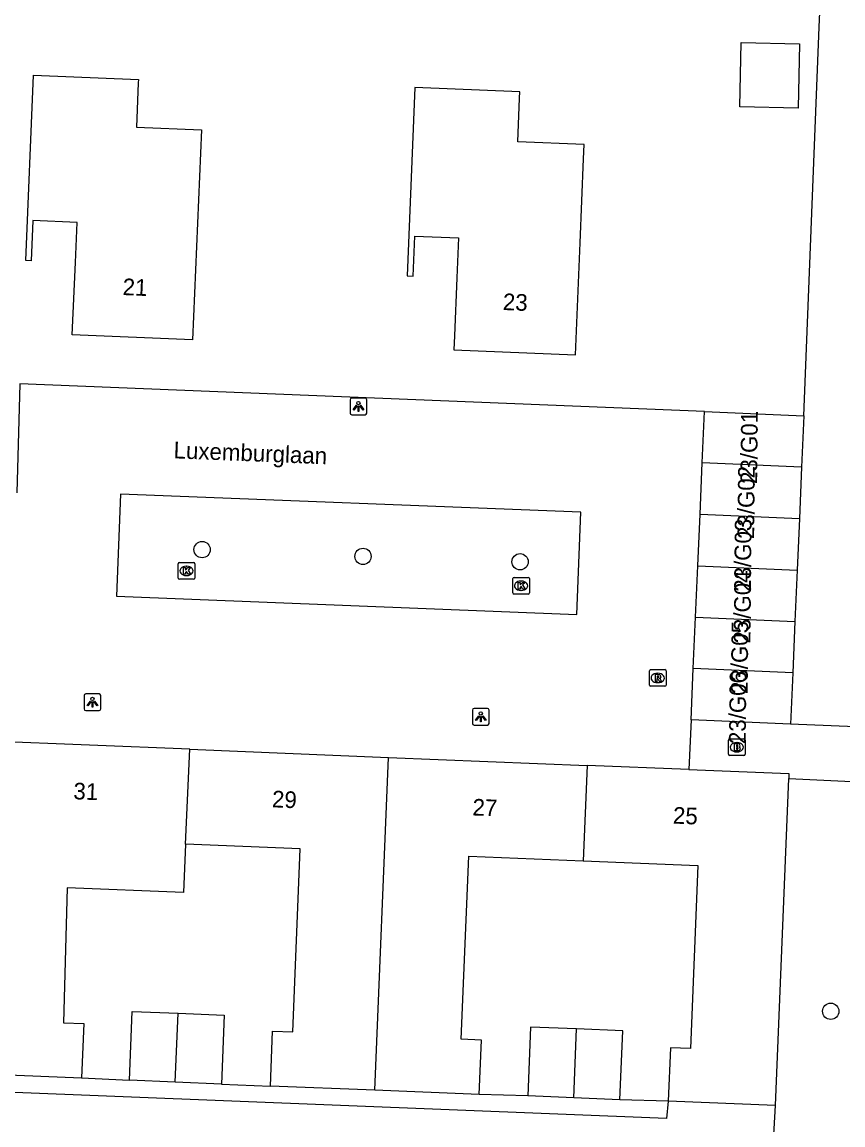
# Model space of a CAD drawing. Extents: x 160787 to 161428, y 386828 to 387483.
# Drawn here: x 161338.8 to 161388.1, y 387141.1 to 387207.4 of the extents above; entities that cross this region are included whole.
import ezdxf

# ---------------------------------------------------------------- set-up
doc = ezdxf.new("R2010")
doc.units = 0
for name, color, linetype in [('IMGEO_Boom', 7, 'Continuous'), ('IMGEO_Brandkraan', 7, 'Continuous'), ('IMGEO_Groenvoorziening', 7, 'Continuous'), ('IMGEO_Kolk', 7, 'Continuous'), ('IMGEO_Lichtpunt', 7, 'Continuous'), ('IMGEO_Openbare_ruimte_label', 7, 'Continuous'), ('IMGEO_Pand', 7, 'Continuous'), ('IMGEO_Pand_nummerreeks', 7, 'Continuous'), ('IMGEO_Rijbaan_lokaal_open', 7, 'Continuous'), ('IMGEO_Rioolput', 7, 'Continuous'), ('IMGEO_Voetpad_open', 7, 'Continuous')]:
    doc.layers.add(name, color=color, linetype=linetype)

msp = doc.modelspace()

# ---------------------------------------------------------------- linework, layer by layer
at = {"layer": 'IMGEO_Boom'}
for centre in [(161349.61, 387175.698), (161359.267, 387175.293), (161368.696, 387174.967), (161387.34, 387147.973)]:
    msp.add_circle(centre, 0.489, dxfattribs=at)
at = {"layer": 'IMGEO_Brandkraan'}
for p, q in [((161381.204, 387163.405), (161381.204, 387164.257)), ((161381.279, 387164.331), (161382.131, 387164.331)), ((161381.692, 387164.111), (161381.717, 387164.111)), ((161382.205, 387164.257), (161382.205, 387163.405)), ((161381.715, 387163.551), (161381.69, 387163.551)), ((161382.131, 387163.331), (161381.279, 387163.331))]:
    msp.add_line(p, q, dxfattribs=at)
for points in [[(161381.204, 387163.405), (161381.204, 387164.257)], [(161381.279, 387164.331), (161382.131, 387164.331)], [(161382.205, 387164.257), (161382.205, 387163.405)], [(161381.552, 387164.031), (161381.552, 387163.631), (161381.765, 387163.631)], [(161381.783, 387164.031), (161381.552, 387164.031)], [(161381.731, 387163.95), (161381.677, 387163.95), (161381.677, 387163.874)], [(161381.677, 387163.874), (161381.73, 387163.874)], [(161381.739, 387163.798), (161381.677, 387163.798), (161381.677, 387163.717)], [(161381.677, 387163.717), (161381.739, 387163.717)], [(161382.131, 387163.331), (161381.279, 387163.331)]]:
    msp.add_lwpolyline(points, dxfattribs=at)
for centre, radius, start, end in [((161381.281, 387164.255), 0.0765, 91.55205, 178.44795), ((161381.281, 387164.255), 0.0765, 91.55205, 178.44795), ((161382.129, 387164.255), 0.0765, 1.55205, 88.44795), ((161382.129, 387164.255), 0.0765, 1.55205, 88.44795), ((161381.732, 387163.912), 0.0379, 267.82845, 90.93552), ((161381.74, 387163.757), 0.0404, 269.87594, 90.50774), ((161381.771, 387163.882), 0.251, 268.66757, 293.53466), ((161381.787, 387163.886), 0.145, 59.4692, 91.53667), ((161381.812, 387163.933), 0.0922, 285.51372, 58.15012), ((161381.817, 387163.741), 0.105, 301.31148, 78.98903), ((161381.281, 387163.407), 0.0765, 181.55205, 268.44795), ((161381.281, 387163.407), 0.0765, 181.55205, 268.44795), ((161382.129, 387163.407), 0.0765, 271.55205, 358.44795), ((161382.129, 387163.407), 0.0765, 271.55205, 358.44795)]:
    msp.add_arc(centre, radius, start, end, dxfattribs=at)
for centre, major_axis, ratio, start_param, end_param in [((161381.691, 387163.831), (-0.387, 0.002), 0.722429, 4.712389, 7.853982), ((161381.716, 387163.831), (-0.39, 0.002), 0.717154, 1.570796, 4.712389)]:
    msp.add_ellipse(centre, major_axis=major_axis, ratio=ratio, start_param=start_param, end_param=end_param, dxfattribs=at)
at = {"layer": 'IMGEO_Groenvoorziening'}
for points in [[(161385.728, 387183.729), (161386.657, 387207.071), (161386.969, 387214.218)], [(161382.743, 387111.952), (161383.659, 387135.705), (161383.732, 387137.042), (161384.021, 387142.306)]]:
    msp.add_lwpolyline(points, dxfattribs=at)
at = {"layer": 'IMGEO_Kolk'}
for p, q in [((161348.171, 387173.992), (161348.171, 387174.844)), ((161348.246, 387174.918), (161349.098, 387174.918)), ((161348.659, 387174.698), (161348.684, 387174.698)), ((161349.172, 387174.844), (161349.172, 387173.992)), ((161348.682, 387174.138), (161348.657, 387174.138)), ((161368.332, 387174.032), (161369.184, 387174.032)), ((161349.098, 387173.918), (161348.246, 387173.918)), ((161368.257, 387173.106), (161368.257, 387173.958)), ((161368.745, 387173.812), (161368.77, 387173.812)), ((161369.258, 387173.958), (161369.258, 387173.106)), ((161369.184, 387173.032), (161368.332, 387173.032)), ((161368.768, 387173.252), (161368.743, 387173.252))]:
    msp.add_line(p, q, dxfattribs=at)
for points in [[(161348.171, 387173.992), (161348.171, 387174.844)], [(161348.246, 387174.918), (161349.098, 387174.918)], [(161349.172, 387174.844), (161349.172, 387173.992)], [(161348.492, 387174.618), (161348.615, 387174.618), (161348.615, 387174.467), (161348.745, 387174.618), (161348.909, 387174.618), (161348.763, 387174.467), (161348.916, 387174.218), (161348.764, 387174.218), (161348.679, 387174.382), (161348.615, 387174.315), (161348.615, 387174.218), (161348.492, 387174.218), (161348.492, 387174.618)], [(161368.332, 387174.032), (161369.184, 387174.032)], [(161349.098, 387173.918), (161348.246, 387173.918)], [(161368.257, 387173.106), (161368.257, 387173.958)], [(161368.578, 387173.732), (161368.701, 387173.732), (161368.701, 387173.581), (161368.831, 387173.732), (161368.995, 387173.732), (161368.849, 387173.581), (161369.002, 387173.332), (161368.85, 387173.332), (161368.765, 387173.496), (161368.701, 387173.429), (161368.701, 387173.332), (161368.578, 387173.332), (161368.578, 387173.732)], [(161369.258, 387173.958), (161369.258, 387173.106)], [(161369.184, 387173.032), (161368.332, 387173.032)]]:
    msp.add_lwpolyline(points, dxfattribs=at)
for centre, start, end in [((161348.248, 387174.842), 91.55205, 178.44795), ((161348.248, 387174.842), 91.55205, 178.44795), ((161349.096, 387174.842), 1.55205, 88.44795), ((161349.096, 387174.842), 1.55205, 88.44795), ((161368.334, 387173.956), 91.55205, 178.44795), ((161368.334, 387173.956), 91.55205, 178.44795), ((161369.182, 387173.956), 1.55205, 88.44795), ((161369.182, 387173.956), 1.55205, 88.44795), ((161348.248, 387173.994), 181.55205, 268.44795), ((161348.248, 387173.994), 181.55205, 268.44795), ((161349.096, 387173.994), 271.55205, 358.44795), ((161349.096, 387173.994), 271.55205, 358.44795), ((161368.334, 387173.108), 181.55205, 268.44795), ((161368.334, 387173.108), 181.55205, 268.44795), ((161369.182, 387173.108), 271.55205, 358.44795), ((161369.182, 387173.108), 271.55205, 358.44795)]:
    msp.add_arc(centre, 0.0765, start, end, dxfattribs=at)
for centre, major_axis, ratio, start_param, end_param in [((161348.658, 387174.418), (-0.387, 0.002), 0.722429, 4.712389, 7.853982), ((161348.683, 387174.418), (-0.39, 0.002), 0.717154, 1.570796, 4.712389), ((161368.744, 387173.532), (-0.387, 0.002), 0.722429, 4.712389, 7.853982), ((161368.769, 387173.532), (-0.39, 0.002), 0.717154, 1.570796, 4.712389)]:
    msp.add_ellipse(centre, major_axis=major_axis, ratio=ratio, start_param=start_param, end_param=end_param, dxfattribs=at)
at = {"layer": 'IMGEO_Lichtpunt'}
for p, q in [((161358.496, 387184.703), (161358.496, 387183.896)), ((161358.496, 387184.703), (161358.496, 387183.896)), ((161359.398, 387184.798), (161358.59, 387184.798)), ((161359.398, 387184.798), (161358.59, 387184.798)), ((161359.492, 387183.896), (161359.492, 387184.703)), ((161359.492, 387183.896), (161359.492, 387184.703)), ((161358.59, 387183.802), (161359.398, 387183.802)), ((161358.59, 387183.802), (161359.398, 387183.802)), ((161342.529, 387166.936), (161342.529, 387166.129)), ((161342.529, 387166.936), (161342.529, 387166.129)), ((161343.431, 387167.031), (161342.623, 387167.031)), ((161343.431, 387167.031), (161342.623, 387167.031)), ((161343.525, 387166.129), (161343.525, 387166.936)), ((161343.525, 387166.129), (161343.525, 387166.936)), ((161365.84, 387166.062), (161365.84, 387165.255)), ((161365.84, 387166.062), (161365.84, 387165.255)), ((161366.742, 387166.157), (161365.934, 387166.157)), ((161366.742, 387166.157), (161365.934, 387166.157)), ((161366.836, 387165.255), (161366.836, 387166.062)), ((161366.836, 387165.255), (161366.836, 387166.062)), ((161342.623, 387166.035), (161343.431, 387166.035)), ((161342.623, 387166.035), (161343.431, 387166.035)), ((161365.934, 387165.161), (161366.742, 387165.161)), ((161365.934, 387165.161), (161366.742, 387165.161))]:
    msp.add_line(p, q, dxfattribs=at)
for points in [[(161358.87, 387184.367), (161358.909, 387184.339), (161358.721, 387184.077), (161358.683, 387184.104), (161358.87, 387184.367)], [(161358.972, 387184.319), (161359.019, 387184.319), (161359.019, 387183.997), (161358.972, 387183.997), (161358.972, 387184.319)], [(161359.082, 387184.339), (161359.12, 387184.366), (161359.307, 387184.104), (161359.268, 387184.076), (161359.082, 387184.339)], [(161342.903, 387166.6), (161342.942, 387166.572), (161342.754, 387166.31), (161342.716, 387166.337), (161342.903, 387166.6)], [(161343.005, 387166.552), (161343.052, 387166.552), (161343.052, 387166.23), (161343.005, 387166.23), (161343.005, 387166.552)], [(161343.115, 387166.572), (161343.153, 387166.599), (161343.34, 387166.337), (161343.301, 387166.309), (161343.115, 387166.572)], [(161366.214, 387165.726), (161366.253, 387165.698), (161366.065, 387165.436), (161366.027, 387165.463), (161366.214, 387165.726)], [(161366.316, 387165.678), (161366.363, 387165.678), (161366.363, 387165.356), (161366.316, 387165.356), (161366.316, 387165.678)], [(161366.426, 387165.698), (161366.464, 387165.725), (161366.651, 387165.463), (161366.612, 387165.435), (161366.426, 387165.698)]]:
    msp.add_lwpolyline(points, dxfattribs=at)
for centre in [(161358.995, 387184.501), (161343.028, 387166.734), (161366.339, 387165.86)]:
    msp.add_circle(centre, 0.0994, dxfattribs=at)
for centre, start, end in [((161358.59, 387184.703), 90, 180), ((161358.59, 387184.703), 90, 180), ((161359.398, 387184.703), 0, 90), ((161359.398, 387184.703), 0, 90), ((161358.59, 387183.896), 180, 270), ((161358.59, 387183.896), 180, 270), ((161359.398, 387183.896), 270, 0), ((161359.398, 387183.896), 270, 360), ((161342.623, 387166.936), 90, 180), ((161342.623, 387166.936), 90, 180), ((161343.431, 387166.936), 0, 90), ((161343.431, 387166.936), 0, 90), ((161342.623, 387166.129), 180, 270), ((161342.623, 387166.129), 180, 270), ((161343.431, 387166.129), 270, 0), ((161343.431, 387166.129), 270, 360), ((161365.934, 387166.062), 90, 180), ((161365.934, 387166.062), 90, 180), ((161366.742, 387166.062), 0, 90), ((161366.742, 387166.062), 0, 90), ((161365.934, 387165.255), 180, 270), ((161365.934, 387165.255), 180, 270), ((161366.742, 387165.255), 270, 0), ((161366.742, 387165.255), 270, 360)]:
    msp.add_arc(centre, 0.0946, start, end, dxfattribs=at)
at = {"layer": 'IMGEO_Pand'}
for points in [[(161381.975, 387206.145), (161385.47, 387206.067), (161385.385, 387202.218), (161381.89, 387202.295), (161381.975, 387206.145)], [(161349.04, 387188.29), (161341.818, 387188.591), (161342, 387192.935), (161342.101, 387195.352), (161339.456, 387195.462), (161339.355, 387193.044), (161339.019, 387193.058), (161339.484, 387204.185), (161345.781, 387203.923), (161345.773, 387203.731), (161345.663, 387201.074), (161349.567, 387200.911), (161349.04, 387188.29)], [(161372.502, 387199.163), (161372.538, 387200.032), (161368.555, 387200.195), (161368.661, 387202.818), (161368.676, 387203.19), (161362.382, 387203.447), (161361.919, 387192.144), (161362.282, 387192.129), (161362.381, 387194.53), (161364.991, 387194.423), (161364.893, 387192.023), (161364.75, 387188.528), (161364.716, 387187.689), (161372.02, 387187.39), (161372.296, 387194.128), (161372.502, 387199.163)], [(161379.629, 387180.905), (161379.763, 387183.988)], [(161379.763, 387183.988), (161385.728, 387183.729)], [(161385.728, 387183.729), (161385.594, 387180.646)], [(161379.495, 387177.819), (161379.629, 387180.905)], [(161385.594, 387180.646), (161379.629, 387180.905)], [(161385.594, 387180.646), (161385.46, 387177.56)], [(161379.361, 387174.733), (161379.495, 387177.819)], [(161379.495, 387177.819), (161385.46, 387177.56)], [(161385.46, 387177.56), (161385.326, 387174.474)], [(161379.227, 387171.647), (161379.361, 387174.733)], [(161379.361, 387174.733), (161385.326, 387174.474)], [(161385.326, 387174.474), (161385.192, 387171.388)], [(161379.093, 387168.561), (161379.227, 387171.647)], [(161379.227, 387171.647), (161385.192, 387171.388)], [(161385.192, 387171.388), (161385.058, 387168.302)], [(161378.959, 387165.476), (161379.093, 387168.561)], [(161385.058, 387168.302), (161379.093, 387168.561)], [(161385.058, 387168.302), (161384.924, 387165.217)], [(161384.924, 387165.217), (161378.959, 387165.476)], [(161348.868, 387163.708), (161336.808, 387164.198)], [(161348.618, 387158.01), (161348.868, 387163.708)], [(161348.868, 387163.708), (161360.789, 387163.224)], [(161359.975, 387143.231), (161360.789, 387163.224)], [(161360.789, 387163.224), (161372.725, 387162.74)], [(161372.725, 387162.74), (161372.492, 387157.016)], [(161378.824, 387162.492), (161372.725, 387162.74)], [(161378.824, 387162.492), (161384.831, 387162.248), (161384.819, 387161.948)], [(161384.021, 387142.306), (161384.819, 387161.948)], [(161348.618, 387158.01), (161348.5, 387155.101), (161341.516, 387155.385), (161341.291, 387147.288), (161342.5, 387147.238), (161342.367, 387143.97)], [(161353.709, 387143.485), (161353.842, 387146.781), (161355.051, 387146.731), (161355.497, 387157.731), (161348.618, 387158.01)], [(161366.242, 387142.976), (161366.375, 387146.244), (161365.166, 387146.294), (161365.613, 387157.295), (161372.492, 387157.016)], [(161372.492, 387157.016), (161379.372, 387156.737), (161378.926, 387145.737), (161377.717, 387145.787), (161377.587, 387142.566)], [(161345.243, 387143.83), (161345.411, 387147.967), (161348.172, 387147.855)], [(161347.991, 387143.719), (161348.172, 387147.855)], [(161348.172, 387147.855), (161350.937, 387147.743), (161350.769, 387143.606)], [(161372.081, 387146.915), (161369.321, 387147.027), (161369.153, 387142.89)], [(161371.912, 387142.778), (161372.081, 387146.915)], [(161374.69, 387142.665), (161374.858, 387146.802), (161372.081, 387146.915)], [(161336, 387144.229), (161342.367, 387143.97)], [(161347.991, 387143.719), (161345.243, 387143.83)], [(161350.769, 387143.606), (161347.991, 387143.719)], [(161359.975, 387143.231), (161353.709, 387143.485)], [(161366.242, 387142.976), (161359.975, 387143.231)], [(161371.912, 387142.778), (161369.153, 387142.89)], [(161374.69, 387142.665), (161371.912, 387142.778)], [(161384.021, 387142.306), (161377.587, 387142.566)]]:
    msp.add_lwpolyline(points, dxfattribs=at)
at = {"layer": 'IMGEO_Rijbaan_lokaal_open'}
for points in [[(161379.763, 387183.988), (161338.672, 387185.65), (161338.494, 387179.104)], [(161372.338, 387177.95), (161344.701, 387179.033), (161344.461, 387172.905), (161372.109, 387171.794), (161372.338, 387177.95)], [(161378.959, 387165.476), (161378.824, 387162.492)]]:
    msp.add_lwpolyline(points, dxfattribs=at)
at = {"layer": 'IMGEO_Rioolput'}
for p, q in [((161376.458, 387167.563), (161376.458, 387168.415)), ((161376.533, 387168.489), (161377.385, 387168.489)), ((161376.946, 387168.269), (161376.971, 387168.269)), ((161377.459, 387168.415), (161377.459, 387167.563)), ((161377.385, 387167.489), (161376.533, 387167.489)), ((161376.969, 387167.709), (161376.944, 387167.709))]:
    msp.add_line(p, q, dxfattribs=at)
for points in [[(161376.458, 387167.563), (161376.458, 387168.415)], [(161376.533, 387168.489), (161377.385, 387168.489)], [(161377.047, 387168.187), (161376.795, 387168.189), (161376.795, 387167.789)], [(161376.973, 387168.108), (161376.919, 387168.108), (161376.919, 387168.027)], [(161377.459, 387168.415), (161377.459, 387167.563)], [(161377.385, 387167.489), (161376.533, 387167.489)], [(161376.795, 387167.789), (161376.919, 387167.789), (161376.919, 387167.951), (161376.93, 387167.951)], [(161376.919, 387168.027), (161376.971, 387168.027)], [(161376.977, 387167.922), (161377.048, 387167.789), (161377.188, 387167.789), (161377.123, 387167.915)]]:
    msp.add_lwpolyline(points, dxfattribs=at)
for centre, radius, start, end in [((161376.535, 387168.413), 0.0765, 91.55205, 178.44795), ((161376.535, 387168.413), 0.0765, 91.55205, 178.44795), ((161376.979, 387168.012), 0.0964, 77.00612, 93.18647), ((161376.993, 387168.069), 0.0378, 276.66336, 79.67722), ((161377.046, 387168.077), 0.109, 350.36119, 89.41601), ((161377.044, 387168.077), 0.112, 277.58423, 350.98172), ((161377.383, 387168.413), 0.0765, 1.55205, 88.44795), ((161377.383, 387168.413), 0.0765, 1.55205, 88.44795), ((161376.535, 387167.565), 0.0765, 181.55205, 268.44795), ((161376.535, 387167.565), 0.0765, 181.55205, 268.44795), ((161376.929, 387167.898), 0.0533, 26.02933, 88.69889), ((161376.955, 387168.216), 0.19, 274.7715, 282.96867), ((161377.028, 387167.862), 0.108, 29.51342, 73.79051), ((161377.383, 387167.565), 0.0765, 271.55205, 358.44795), ((161377.383, 387167.565), 0.0765, 271.55205, 358.44795)]:
    msp.add_arc(centre, radius, start, end, dxfattribs=at)
for centre, major_axis, ratio, start_param, end_param in [((161376.945, 387167.989), (-0.387, 0.002), 0.722429, 4.712389, 7.853982), ((161376.97, 387167.989), (-0.39, 0.002), 0.717154, 1.570796, 4.712389)]:
    msp.add_ellipse(centre, major_axis=major_axis, ratio=ratio, start_param=start_param, end_param=end_param, dxfattribs=at)
at = {"layer": 'IMGEO_Voetpad_open'}
for points in [[(161392.245, 387164.908), (161384.924, 387165.217)], [(161384.819, 387161.948), (161391.991, 387161.617)], [(161377.587, 387142.566), (161377.49, 387141.542), (161311.739, 387144.153)], [(161342.367, 387143.97), (161345.243, 387143.83)], [(161350.769, 387143.606), (161353.709, 387143.485)], [(161369.153, 387142.89), (161366.242, 387142.976)], [(161377.587, 387142.566), (161374.69, 387142.665)]]:
    msp.add_lwpolyline(points, dxfattribs=at)

# ---------------------------------------------------------------- texts
at = {"layer": 'IMGEO_Openbare_ruimte_label'}
msp.add_text('Luxemburglaan', height=1, rotation=357.76436, dxfattribs=at).set_placement((161347.883, 387181.183))
at = {"layer": 'IMGEO_Pand_nummerreeks'}
for s, rotation, p in [('21', 357.61077, (161344.822, 387190.988)), ('23', 357.6566, (161367.646, 387190.09)), ('23/G01', 89.39902, (161382.922, 387179.636)), ('23/G02', 89.39902, (161382.741, 387176.333)), ('23/G03', 89.39902, (161382.545, 387173.16)), ('23/G04', 89.39902, (161382.52, 387170.058)), ('23/G05', 89.39902, (161382.35, 387167.023)), ('23/G06', 89.39902, (161382.235, 387164.016)), ('31', 357.67379, (161341.867, 387160.71)), ('29', 357.67459, (161353.788, 387160.226)), ('27', 357.67459, (161365.822, 387159.737)), ('25', 357.67379, (161377.855, 387159.248))]:
    msp.add_text(s, height=1, rotation=rotation, dxfattribs=at).set_placement(p)

doc.saveas('drawing.dxf')
